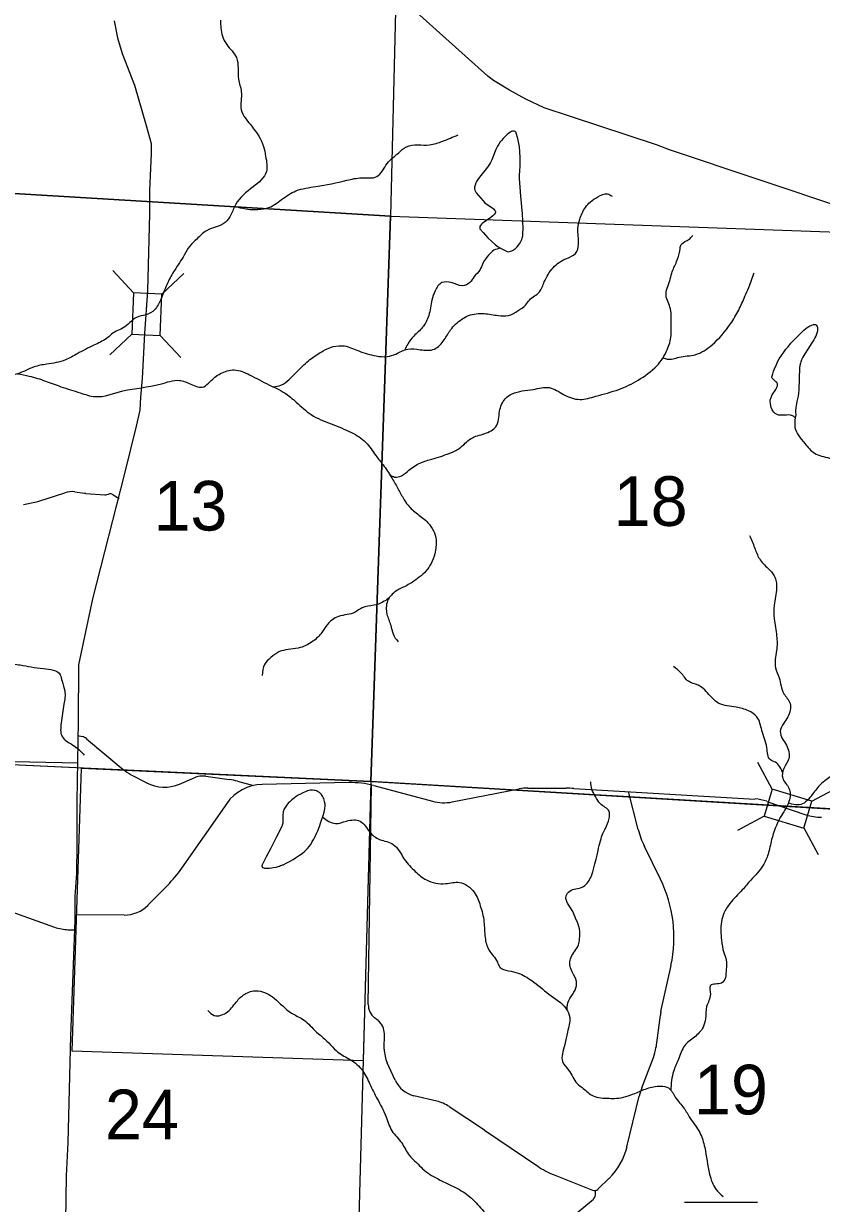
# Model space of a CAD drawing. Extents: x 1219626 to 1426462, y 456797 to 752399.
# Drawn here: x 1278933 to 1286162, y 703595 to 714290 of the extents above; entities that cross this region are included whole.
import ezdxf

# ---------------------------------------------------------------- set-up
doc = ezdxf.new("R2010")
doc.units = 0
for name, color, linetype in [('Bridges and Drawbridges Local Roads', 7, 'Continuous'), ('Lakes and Ponds', 7, 'Continuous'), ('Local Roads Improved', 7, 'Continuous'), ('Local Roads Paved', 7, 'Continuous'), ('Local Roads Unimproved', 7, 'Continuous'), ('Masks', 7, 'Continuous'), ('Masks for Road Features', 7, 'Continuous'), ('Narrow River Creek and Branch and Slough', 7, 'Continuous'), ('Section Lines', 7, 'Continuous'), ('Section Numbers', 7, 'Continuous'), ('State Forest', 7, 'Continuous'), ('Swamps', 7, 'Continuous'), ('Uninventoried Roads and Features', 7, 'Continuous')]:
    doc.layers.add(name, color=color, linetype=linetype)

msp = doc.modelspace()

# ---------------------------------------------------------------- linework, layer by layer
at = {"layer": 'Bridges and Drawbridges Local Roads'}
for p, q in [((1279928, 711849), (1279742, 712051)), ((1280184, 711839), (1280386, 712026)), ((1279928, 711849), (1279914, 711474)), ((1280184, 711839), (1279928, 711849)), ((1280170, 711464), (1280184, 711839)), ((1279915, 711476), (1279714, 711289)), ((1279914, 711474), (1280170, 711464)), ((1280170, 711464), (1280357, 711263)), ((1285717, 707351), (1285587, 707593)), ((1286076, 707243), (1286319, 707373)), ((1285717, 707351), (1285644, 707105)), ((1286076, 707243), (1285717, 707351)), ((1286003, 706998), (1286076, 707243)), ((1285644, 707105), (1285402, 706975)), ((1285644, 707105), (1286003, 706998)), ((1286002, 706999), (1286133, 706757))]:
    msp.add_line(p, q, dxfattribs=at)
at = {"layer": 'Lakes and Ponds'}
for points in [[(1283315, 712223), (1283330, 712221), (1283346, 712226), (1283357, 712231), (1283374, 712240), (1283382, 712246), (1283390, 712253), (1283404, 712268), (1283416, 712282), (1283425, 712294), (1283438, 712316), (1283446, 712333), (1283450, 712346), (1283455, 712366), (1283457, 712387), (1283458, 712432), (1283456, 712500), (1283453, 712567), (1283439, 712727), (1283432, 712807), (1283427, 712887), (1283427, 712915), (1283430, 712957), (1283433, 712998), (1283433, 713073), (1283430, 713130), (1283426, 713172), (1283421, 713203), (1283411, 713250), (1283397, 713297), (1283395, 713302), (1283392, 713307), (1283386, 713313), (1283378, 713316), (1283370, 713316), (1283362, 713314), (1283353, 713311), (1283345, 713307), (1283329, 713296), (1283314, 713284), (1283301, 713272), (1283278, 713249), (1283263, 713231), (1283252, 713218), (1283238, 713198), (1283232, 713189), (1283227, 713180), (1283210, 713142), (1283187, 713084), (1283175, 713056), (1283162, 713030), (1283154, 713016), (1283137, 712990), (1283064, 712899), (1283048, 712876), (1283037, 712859), (1283031, 712847), (1283023, 712827), (1283018, 712808), (1283017, 712801), (1283018, 712793), (1283022, 712780), (1283028, 712768), (1283035, 712757), (1283097, 712684), (1283109, 712670), (1283121, 712660), (1283143, 712644), (1283176, 712622), (1283191, 712610), (1283204, 712597), (1283207, 712592), (1283209, 712587), (1283209, 712582), (1283207, 712573), (1283201, 712564), (1283194, 712556), (1283186, 712548), (1283166, 712532), (1283127, 712505), (1283098, 712485), (1283089, 712478), (1283082, 712471), (1283072, 712460), (1283068, 712451), (1283066, 712445), (1283066, 712436), (1283068, 712431), (1283071, 712427), (1283096, 712397), (1283119, 712371), (1283140, 712349), (1283179, 712312), (1283210, 712286), (1283234, 712268), (1283254, 712255), (1283284, 712238), (1283315, 712223)], [(1285924, 710716), (1285922, 710720), (1285919, 710724), (1285910, 710731), (1285901, 710736), (1285892, 710739), (1285883, 710741), (1285864, 710743), (1285846, 710742), (1285815, 710740), (1285791, 710740), (1285774, 710742), (1285762, 710746), (1285754, 710749), (1285742, 710757), (1285736, 710762), (1285731, 710767), (1285722, 710779), (1285716, 710790), (1285707, 710809), (1285703, 710824), (1285699, 710845), (1285697, 710866), (1285698, 710876), (1285699, 710885), (1285702, 710893), (1285709, 710909), (1285717, 710924), (1285749, 710972), (1285755, 710984), (1285759, 710993), (1285763, 711007), (1285765, 711020), (1285764, 711025), (1285762, 711029), (1285757, 711037), (1285750, 711044), (1285724, 711066), (1285718, 711072), (1285715, 711076), (1285713, 711083), (1285713, 711089), (1285721, 711116), (1285729, 711140), (1285737, 711162), (1285754, 711200), (1285768, 711229), (1285780, 711250), (1285799, 711282), (1285820, 711313), (1285839, 711338), (1285856, 711358), (1285886, 711393), (1285932, 711441), (1285980, 711489), (1285987, 711496), (1286003, 711510), (1286019, 711523), (1286034, 711534), (1286047, 711543), (1286058, 711550), (1286068, 711555), (1286076, 711558), (1286090, 711563), (1286099, 711564), (1286105, 711563), (1286109, 711562), (1286114, 711559), (1286118, 711554), (1286123, 711545), (1286125, 711536), (1286127, 711527), (1286127, 711518), (1286127, 711509), (1286124, 711492), (1286118, 711474), (1286111, 711457), (1286102, 711441), (1286093, 711425), (1286075, 711395), (1286038, 711340), (1286012, 711298), (1285994, 711266), (1285982, 711242), (1285975, 711224), (1285971, 711211), (1285966, 711190), (1285964, 711171), (1285961, 711071), (1285958, 710971), (1285955, 710940), (1285950, 710913), (1285940, 710865), (1285933, 710829), (1285929, 710803), (1285927, 710783), (1285927, 710768), (1285929, 710745), (1285924, 710716)], [(1281662, 707173), (1281665, 707203), (1281664, 707215), (1281660, 707237), (1281656, 707253), (1281652, 707265), (1281648, 707274), (1281641, 707288), (1281633, 707301), (1281627, 707308), (1281621, 707314), (1281615, 707320), (1281609, 707324), (1281597, 707330), (1281586, 707335), (1281576, 707338), (1281567, 707339), (1281551, 707341), (1281539, 707341), (1281530, 707340), (1281518, 707338), (1281506, 707335), (1281492, 707329), (1281464, 707318), (1281441, 707306), (1281420, 707295), (1281402, 707283), (1281387, 707273), (1281374, 707263), (1281363, 707254), (1281345, 707236), (1281331, 707222), (1281322, 707211), (1281309, 707193), (1281297, 707175), (1281292, 707165), (1281288, 707155), (1281286, 707146), (1281284, 707138), (1281283, 707122), (1281282, 707108), (1281283, 707083), (1281283, 707064), (1281283, 707051), (1281282, 707041), (1281280, 707034), (1281277, 707023), (1281273, 707012), (1281222, 706912), (1281170, 706811), (1281132, 706738), (1281095, 706665), (1281093, 706660), (1281092, 706655), (1281092, 706651), (1281093, 706648), (1281094, 706645), (1281096, 706643), (1281099, 706641), (1281102, 706639), (1281109, 706636), (1281117, 706634), (1281126, 706633), (1281135, 706633), (1281144, 706633), (1281162, 706634), (1281179, 706636), (1281194, 706639), (1281220, 706644), (1281239, 706649), (1281252, 706653), (1281262, 706657), (1281274, 706661), (1281280, 706664), (1281285, 706666), (1281318, 706684), (1281348, 706699), (1281374, 706714), (1281397, 706727), (1281416, 706739), (1281433, 706751), (1281447, 706761), (1281459, 706770), (1281480, 706788), (1281495, 706802), (1281505, 706813), (1281520, 706831), (1281534, 706850), (1281549, 706875), (1281562, 706896), (1281572, 706915), (1281588, 706948), (1281599, 706973), (1281614, 707011), (1281627, 707050), (1281646, 707111), (1281655, 707142), (1281662, 707173)]]:
    msp.add_lwpolyline(points, dxfattribs=at)
at = {"layer": 'Local Roads Improved'}
for p, q in [((1279425, 707838), (1279464, 707829)), ((1279504, 707808), (1279835, 707530)), ((1279908, 707481), (1280048, 707408)), ((1280583, 707467), (1280796, 707438)), ((1280345, 707397), (1280478, 707453)), ((1280872, 707422), (1281016, 707383)), ((1281880, 707410), (1281093, 707392)), ((1280773, 707221), (1280365, 706634)), ((1277954, 706551), (1279214, 706099)), ((1280236, 706478), (1280060, 706299)), ((1279844, 706209), (1279403, 706212)), ((1279338, 706076), (1279400, 706074))]:
    msp.add_line(p, q, dxfattribs=at)
for centre, radius, start, end in [((1279440, 707731), 100, 49.9456, 76.1923), ((1280092, 707836), 400, 229.9456, 242.5278), ((1280556, 707269), 200, 82.2288, 112.9293), ((1280209, 707719), 350, 242.5278, 292.9293), ((1281102, 706993), 400, 91.2835, 145.1928), ((1280715, 706843), 600, 74.8242, 82.2288), ((1281898, 706610), 800, 75.0266, 91.2835), ((1279380, 707319), 1200, 315.5325, 325.1928), ((1279846, 706509), 300, 269.6449, 315.5325), ((1279349, 706476), 400, 250.2803, 268.4608)]:
    msp.add_arc(centre, radius, start, end, dxfattribs=at)
at = {"layer": 'Local Roads Paved'}
for p, q in [((1282105, 707383), (1282637, 707241)), ((1283501, 707360), (1283849, 707359)), ((1282816, 707235), (1283424, 707352)), ((1283918, 707357), (1285560, 707261)), ((1285666, 707240), (1286021, 707119))]:
    msp.add_line(p, q, dxfattribs=at)
for points in [[(1286392, 712608), (1284784, 713146), (1284668, 713190), (1283887, 713448), (1283651, 713528), (1283483, 713605), (1283335, 713687), (1283192, 713775), (1283138, 713815), (1281823, 714998)], [(1279752, 714316), (1279785, 714161), (1279826, 714019), (1279937, 713733), (1280044, 713367), (1280090, 713204), (1280090, 713109), (1280075, 712780), (1280073, 712566), (1280057, 711868), (1280028, 711481), (1280007, 711072), (1279993, 710903), (1279985, 710787), (1279952, 710641), (1279847, 710213), (1279556, 709075), (1279429, 708478), (1279427, 707967), (1279416, 707243), (1279416, 706847), (1279412, 706588), (1279396, 706378), (1279396, 706164), (1279357, 705112), (1279334, 704147), (1279320, 703844), (1279305, 703027)]]:
    msp.add_lwpolyline(points, dxfattribs=at)
for centre, radius, start, end in [((1283500, 706960), 400, 89.9382, 100.9747), ((1283848, 706159), 1200, 86.656, 89.9382), ((1285537, 706862), 400, 71.1098, 86.656), ((1282740, 707627), 400, 255.0266, 280.9747), ((1286151, 707497), 400, 251.1098, 271.5596)]:
    msp.add_arc(centre, radius, start, end, dxfattribs=at)
at = {"layer": 'Local Roads Unimproved'}
for p, q in [((1279071, 709961), (1279306, 710038)), ((1279396, 710046), (1279484, 710034)), ((1278933, 709931), (1279050, 709955)), ((1279497, 710032), (1279669, 710020)), ((1279687, 710021), (1279702, 710026)), ((1279743, 710020), (1279798, 709984)), ((1279427, 707587), (1278582, 707602)), ((1284501, 706986), (1284413, 707328)), ((1284704, 706534), (1284558, 706832)), ((1284708, 705334), (1284799, 705752)), ((1284663, 705007), (1284703, 705303)), ((1284534, 704644), (1284640, 704917)), ((1284400, 704108), (1284511, 704568)), ((1283109, 704258), (1283591, 703932)), ((1283741, 703853), (1284087, 703715)), ((1284140, 703726), (1284237, 703821))]:
    msp.add_line(p, q, dxfattribs=at)
for centre, radius, start, end in [((1279369, 709848), 200, 81.9769, 108.1976), ((1279512, 710232), 200, 261.9769, 265.8143), ((1279009, 710151), 200, 281.7512, 288.1976), ((1279673, 710069), 50, 265.8143, 286.2694), ((1279716, 709978), 50, 56.9326, 106.2694), ((1285276, 707184), 800, 194.3509, 206.1142), ((1283626, 706006), 1200, 347.7935, 26.1142), ((1285099, 705249), 400, 167.7935, 172.2857), ((1284266, 705061), 400, 338.904, 352.2857), ((1285094, 704428), 600, 158.904, 166.4421), ((1283817, 704249), 600, 314.4775, 346.4421), ((1284038, 704596), 800, 236.0446, 248.1705), ((1284105, 703761), 50, 248.1705, 314.4775)]:
    msp.add_arc(centre, radius, start, end, dxfattribs=at)
at = {"layer": 'Masks'}
msp.add_line((1279405, 707544), (1277245, 707644), dxfattribs=at)
at = {"layer": 'Masks for Road Features'}
msp.add_line((1282075, 707421), (1279870, 707522), dxfattribs=at)
msp.add_lwpolyline([(1282092, 707420), (1287182, 707115), (1290141, 707029)], dxfattribs=at)
at = {"layer": 'Narrow River Creek and Branch and Slough'}
for points in [[(1280716, 714322), (1280735, 714177), (1280773, 714102), (1280861, 713982), (1280880, 713786), (1280905, 713674), (1280905, 713510), (1281000, 713359), (1281107, 713176), (1281126, 713087), (1281133, 712949), (1281013, 712810), (1280855, 712652), (1280811, 712557), (1280760, 712488), (1280590, 712412), (1280502, 712337), (1280439, 712273), (1280388, 712191), (1280300, 712053), (1280239, 711942), (1280176, 711790), (1280119, 711696), (1280043, 711651), (1279955, 711626), (1279835, 711531), (1279779, 711506), (1279684, 711437), (1279570, 711374), (1279419, 711298), (1279312, 711241), (1279142, 711203), (1279028, 711178), (1278877, 711115), (1278694, 711071), (1278561, 711033), (1278467, 711046), (1278334, 711083), (1278243, 711106)], [(1280844, 712635), (1280945, 712611), (1281029, 712605), (1281136, 712616), (1281271, 712695), (1281401, 712774), (1281581, 712813), (1281862, 712870), (1281997, 712892), (1282132, 712903), (1282228, 713022), (1282329, 713117), (1282402, 713174), (1282504, 713191), (1282611, 713191), (1282729, 713224), (1282869, 713281)], [(1281193, 710997), (1281265, 711013), (1281338, 711064), (1281434, 711159), (1281541, 711255), (1281648, 711323), (1281738, 711362), (1281839, 711368), (1281969, 711323), (1282126, 711278), (1282227, 711272), (1282306, 711295), (1282413, 711340), (1282526, 711334), (1282655, 711340), (1282745, 711424), (1282801, 711514), (1282903, 711610), (1282965, 711644), (1283105, 711661), (1283235, 711644), (1283325, 711644), (1283415, 711689), (1283482, 711739), (1283516, 711784), (1283606, 711858), (1283651, 711948), (1283730, 712077), (1283854, 712162), (1283933, 712207), (1283961, 712291), (1283955, 712432), (1283972, 712516), (1284023, 712623), (1284068, 712674), (1284135, 712719), (1284225, 712747), (1284265, 712725)], [(1282251, 710200), (1282295, 710180), (1282357, 710191), (1282424, 710242), (1282531, 710309), (1282633, 710343), (1282790, 710394), (1282880, 710439), (1282987, 710529), (1283111, 710574), (1283212, 710636), (1283246, 710776), (1283297, 710889), (1283359, 710934), (1283550, 710974), (1283696, 710990), (1283826, 710929), (1283972, 710883), (1284118, 710912), (1284326, 710974), (1284501, 711058), (1284670, 711188), (1284765, 711334), (1284799, 711463), (1284799, 711621), (1284794, 711706), (1284754, 711824), (1284788, 711959), (1284805, 712027), (1284850, 712133), (1284878, 712229), (1284895, 712291), (1284962, 712336), (1284996, 712370)], [(1283255, 712254), (1283195, 712235), (1283145, 712190), (1283094, 712117), (1283066, 712055), (1283015, 711998), (1282976, 711942), (1282908, 711914), (1282807, 711942), (1282723, 711942), (1282661, 711869), (1282633, 711784), (1282604, 711644), (1282548, 711537), (1282469, 711458), (1282413, 711385), (1282386, 711332)], [(1284729, 711262), (1284765, 711249), (1284872, 711266), (1285019, 711289), (1285171, 711379), (1285339, 711570), (1285413, 711694), (1285469, 711818), (1285503, 711897), (1285553, 712032)], [(1278879, 711116), (1278984, 711095), (1279130, 711050), (1279271, 710999), (1279445, 710943), (1279580, 710909), (1279833, 710960), (1280171, 711022), (1280345, 711056), (1280447, 711022), (1280565, 710999), (1280621, 711044), (1280717, 711118), (1280841, 711151), (1280981, 711106), (1281156, 711016), (1281297, 710943), (1281403, 710859), (1281539, 710746), (1281719, 710661), (1281904, 710583), (1282034, 710493), (1282124, 710374), (1282191, 710290), (1282265, 710177), (1282321, 710082), (1282371, 709991), (1282416, 709924), (1282501, 709845), (1282597, 709766), (1282670, 709609), (1282658, 709485), (1282625, 709395), (1282518, 709271), (1282383, 709186), (1282293, 709136), (1282231, 709057), (1282225, 708938), (1282259, 708837), (1282281, 708758), (1282326, 708685)], [(1285924, 710716), (1285922, 710630), (1286011, 710485), (1286100, 710396), (1286234, 710352), (1286389, 710318), (1286534, 710307), (1286712, 710240), (1286856, 710196), (1286945, 710140), (1287023, 710074), (1287078, 709985), (1287145, 709884), (1287189, 709773), (1287267, 709684), (1287334, 709595), (1287378, 709518), (1287467, 709451), (1287501, 709384), (1287523, 709317), (1287567, 709284), (1287612, 709162), (1287590, 709062), (1287534, 709017), (1287401, 709006), (1287301, 708984), (1287212, 708917), (1287134, 708850), (1287056, 708772), (1286989, 708728), (1286923, 708706), (1286867, 708628), (1286867, 708539), (1286889, 708439), (1286934, 708350), (1286923, 708283), (1286900, 708161), (1286878, 708061), (1286900, 708005), (1286956, 707961), (1287034, 707894), (1287134, 707872), (1287178, 707816), (1287223, 707694), (1287223, 707616), (1287189, 707560), (1287012, 707505), (1286867, 707471), (1286734, 707449), (1286623, 707483), (1286556, 707527), (1286467, 707549), (1286345, 707549), (1286267, 707483), (1286167, 707405), (1286089, 707316), (1286045, 707260), (1285989, 707216), (1285861, 707224)], [(1285511, 709651), (1285556, 709540), (1285600, 709440), (1285678, 709351), (1285734, 709284), (1285756, 709173), (1285734, 709017), (1285734, 708895), (1285756, 708739), (1285756, 708606), (1285745, 708450), (1285778, 708361), (1285822, 708216), (1285878, 708128), (1285856, 708005), (1285822, 707950), (1285789, 707872), (1285845, 707749), (1285867, 707627), (1285822, 707538), (1285811, 707449), (1285867, 707360), (1285867, 707238), (1285789, 707093), (1285711, 706893), (1285678, 706760), (1285634, 706660), (1285522, 706526), (1285445, 706437), (1285333, 706315), (1285278, 706226), (1285256, 706148), (1285256, 705981), (1285278, 705870), (1285300, 705803), (1285300, 705715), (1285256, 705592), (1285156, 705570), (1285156, 705492), (1285122, 705381), (1285111, 705270), (1285089, 705192), (1285011, 705103), (1284922, 705025), (1284867, 704903), (1284822, 704792), (1284796, 704621)], [(1282242, 709081), (1282186, 709045), (1282107, 709017), (1282000, 708995), (1281938, 708955), (1281786, 708916), (1281685, 708843), (1281634, 708770), (1281555, 708691), (1281420, 708629), (1281246, 708595), (1281173, 708544), (1281116, 708482), (1281094, 708381)], [(1276188, 707570), (1276340, 707603), (1276486, 707667), (1276688, 707700), (1276963, 707797), (1277165, 707869), (1277415, 707894), (1277641, 707958), (1277827, 708047), (1277997, 708160), (1278134, 708257), (1278360, 708371), (1278449, 708403), (1278603, 708508), (1278772, 708500), (1278902, 708476), (1279112, 708443), (1279265, 708387), (1279281, 708330), (1279306, 708241), (1279298, 708120), (1279273, 707950), (1279281, 707829), (1279395, 707740), (1279483, 707659)], [(1285812, 707495), (1285745, 707594), (1285700, 707616), (1285667, 707727), (1285622, 707883), (1285578, 708005), (1285500, 708061), (1285389, 708094), (1285233, 708128), (1285156, 708194), (1285044, 708294), (1284956, 708328), (1284889, 708406), (1284822, 708461)], [(1283859, 705348), (1283860, 705393), (1283893, 705471), (1283938, 705549), (1283938, 705627), (1283893, 705716), (1283893, 705827), (1283960, 705938), (1283971, 705994), (1283971, 706083), (1283938, 706172), (1283904, 706250), (1283849, 706383), (1283882, 706427), (1283993, 706461), (1284071, 706550), (1284104, 706650), (1284126, 706739), (1284138, 706794), (1284160, 706883), (1284182, 706950), (1284204, 706995), (1284238, 707084), (1284238, 707150), (1284160, 707217), (1284115, 707284), (1284082, 707350), (1284071, 707417)], [(1281641, 707097), (1281759, 707039), (1281859, 707061), (1281982, 707061), (1282070, 706961), (1282159, 706895), (1282282, 706850), (1282382, 706717), (1282482, 706605), (1282582, 706528), (1282759, 706494), (1282882, 706505), (1283015, 706416), (1283071, 706294), (1283104, 706149), (1283115, 706005), (1283148, 705894), (1283226, 705783), (1283248, 705738), (1283326, 705705), (1283415, 705682), (1283537, 705616), (1283693, 705493), (1283849, 705360), (1283882, 705282), (1283860, 705149), (1283838, 705037), (1283815, 704949), (1283815, 704882), (1283871, 704804), (1283949, 704682), (1284004, 704637), (1284093, 704570), (1284238, 704548), (1284304, 704548), (1284471, 704593), (1284582, 704637), (1284704, 704659), (1284777, 704642), (1284838, 704559), (1284916, 704459), (1284971, 704370), (1285060, 704237), (1285104, 704103), (1285149, 703859), (1285205, 703725), (1285271, 703659)], [(1280603, 705344), (1280659, 705299), (1280781, 705333), (1280870, 705433), (1280948, 705499), (1281059, 705522), (1281204, 705455), (1281359, 705321), (1281459, 705266), (1281570, 705166), (1281715, 705032), (1281781, 704966), (1281893, 704899), (1282004, 704799), (1282070, 704676), (1282137, 704543), (1282215, 704387), (1282270, 704254), (1282359, 704143), (1282426, 704032), (1282493, 703965), (1282548, 703909), (1282682, 703820), (1282882, 703720), (1283004, 703631), (1283115, 703509), (1283293, 703364), (1283415, 703231), (1283515, 703097), (1283571, 702953), (1283649, 702875), (1283671, 702764), (1283737, 702675), (1283804, 702608), (1283882, 702519), (1283856, 702465)]]:
    msp.add_spline(points, degree=3, dxfattribs=at)
at = {"layer": 'Section Lines'}
for p, q in [((1282380, 717771), (1282258, 712544)), ((1277020, 712861), (1282258, 712544)), ((1282258, 712544), (1282078, 707420)), ((1282258, 712544), (1287303, 712366)), ((1282078, 707420), (1276821, 707663)), ((1282078, 707420), (1281935, 702201)), ((1287182, 707115), (1282078, 707420))]:
    msp.add_line(p, q, dxfattribs=at)
at = {"layer": 'State Forest'}
for p, q in [((1282258, 712544), (1277020, 712861)), ((1282078, 707420), (1282258, 712544)), ((1279372, 704976), (1279457, 707541)), ((1279457, 707541), (1282078, 707420)), ((1282078, 707420), (1282009, 704889)), ((1287182, 707115), (1282078, 707420)), ((1282009, 704889), (1279372, 704976))]:
    msp.add_line(p, q, dxfattribs=at)
at = {"layer": 'Swamps'}
msp.add_lwpolyline([(1284921, 703606), (1285584, 703606)], dxfattribs=at)
at = {"layer": 'Uninventoried Roads and Features'}
for p, q in [((1282056, 705398), (1282085, 707388)), ((1282146, 705252), (1282112, 705278)), ((1282201, 704995), (1282202, 705134)), ((1282300, 704711), (1282228, 704870)), ((1282676, 704522), (1282470, 704571)), ((1283109, 704258), (1282790, 704472)), ((1283782, 703374), (1284096, 703635)), ((1284114, 703672), (1284116, 703712))]:
    msp.add_line(p, q, dxfattribs=at)
for centre, radius, start, end in [((1282206, 705396), 150, 179.1705, 231.483), ((1282052, 705134), 150, 359.6519, 51.483), ((1282501, 704993), 300, 179.6519, 204.35), ((1282528, 704815), 250, 204.35, 256.5885), ((1282595, 704182), 350, 56.0446, 76.5885), ((1284064, 703674), 50, 309.7697, 357.7065)]:
    msp.add_arc(centre, radius, start, end, dxfattribs=at)

# ---------------------------------------------------------------- texts
at = {"layer": 'Section Numbers'}
for s, p in [('13', (1280110, 709695)), ('18', (1284280, 709737)), ('19', (1285008, 704402)), ('24', (1279670, 704177))]:
    msp.add_text(s, height=450, rotation=359.9998, dxfattribs=at).set_placement(p)

doc.saveas('drawing.dxf')
